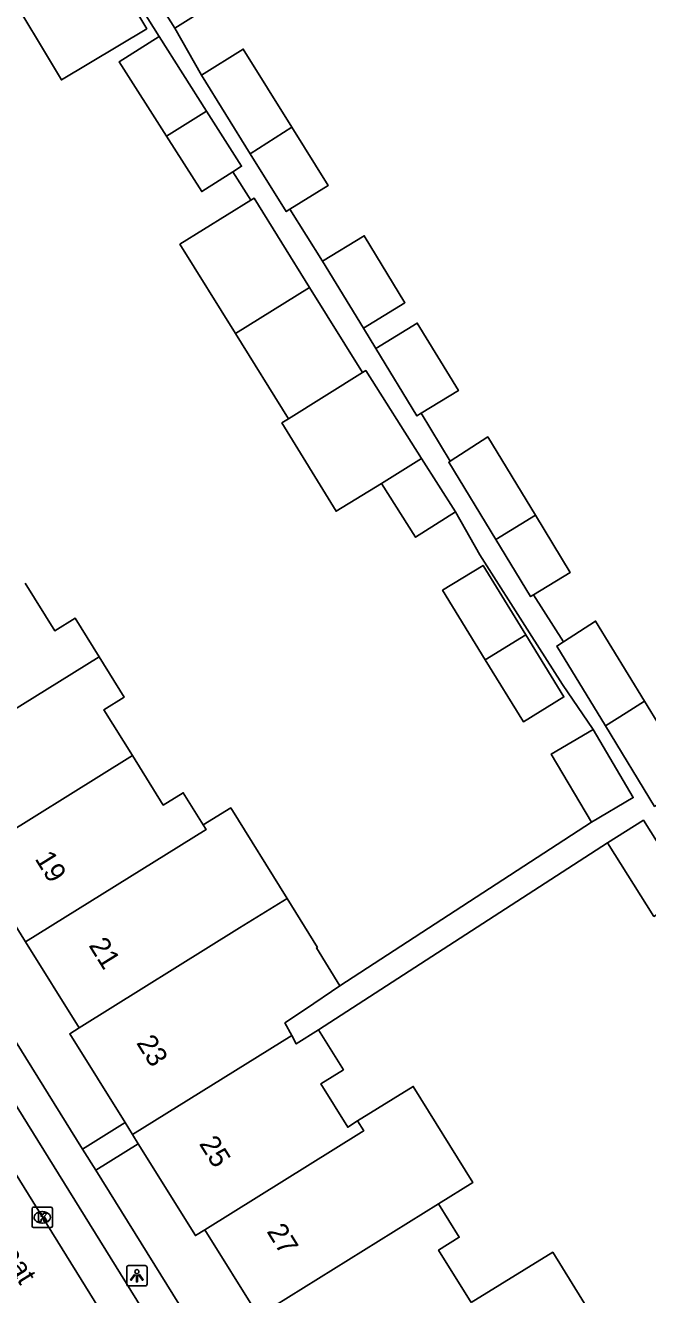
# Model space of a CAD drawing. Extents: x 159280 to 160375, y 384531 to 385872.
# Drawn here: x 159970.5 to 160001.1, y 385098.5 to 385160.9 of the extents above; entities that cross this region are included whole.
import ezdxf

# ---------------------------------------------------------------- set-up
doc = ezdxf.new("R2010")
doc.units = 0
for name, color, linetype in [('IMGEO_Kolk', 7, 'Continuous'), ('IMGEO_Lichtpunt', 7, 'Continuous'), ('IMGEO_Openbare_ruimte_label', 7, 'Continuous'), ('IMGEO_Pand', 7, 'Continuous'), ('IMGEO_Pand_nummerreeks', 7, 'Continuous'), ('IMGEO_Rijbaan_lokaal_open', 7, 'Continuous'), ('IMGEO_Voetpad_open', 7, 'Continuous')]:
    doc.layers.add(name, color=color, linetype=linetype)

msp = doc.modelspace()

# ---------------------------------------------------------------- linework, layer by layer
at = {"layer": 'IMGEO_Kolk'}
for p, q in [((159970.811, 385101.899), (159970.811, 385102.751)), ((159970.886, 385102.825), (159971.738, 385102.825)), ((159971.299, 385102.605), (159971.324, 385102.605)), ((159971.812, 385102.751), (159971.812, 385101.899)), ((159971.738, 385101.825), (159970.886, 385101.825)), ((159971.322, 385102.045), (159971.297, 385102.045))]:
    msp.add_line(p, q, dxfattribs=at)
for points in [[(159970.811, 385101.899), (159970.811, 385102.751)], [(159970.886, 385102.825), (159971.738, 385102.825)], [(159971.132, 385102.525), (159971.255, 385102.525), (159971.255, 385102.374), (159971.385, 385102.525), (159971.549, 385102.525), (159971.403, 385102.374), (159971.556, 385102.125), (159971.404, 385102.125), (159971.319, 385102.289), (159971.255, 385102.222), (159971.255, 385102.125), (159971.132, 385102.125), (159971.132, 385102.525)], [(159971.812, 385102.751), (159971.812, 385101.899)], [(159971.738, 385101.825), (159970.886, 385101.825)]]:
    msp.add_lwpolyline(points, dxfattribs=at)
for centre, start, end in [((159970.888, 385102.749), 91.55205, 178.44795), ((159970.888, 385102.749), 91.55205, 178.44795), ((159971.736, 385102.749), 1.55205, 88.44795), ((159971.736, 385102.749), 1.55205, 88.44795), ((159970.888, 385101.901), 181.55205, 268.44795), ((159970.888, 385101.901), 181.55205, 268.44795), ((159971.736, 385101.901), 271.55205, 358.44795), ((159971.736, 385101.901), 271.55205, 358.44795)]:
    msp.add_arc(centre, 0.0765, start, end, dxfattribs=at)
for centre, major_axis, ratio, start_param, end_param in [((159971.298, 385102.325), (-0.387, 0.002), 0.722429, 4.712389, 7.853982), ((159971.323, 385102.325), (-0.39, 0.002), 0.717154, 1.570796, 4.712389)]:
    msp.add_ellipse(centre, major_axis=major_axis, ratio=ratio, start_param=start_param, end_param=end_param, dxfattribs=at)
at = {"layer": 'IMGEO_Lichtpunt'}
for p, q in [((159976.366, 385099.954), (159975.558, 385099.954)), ((159976.366, 385099.954), (159975.558, 385099.954)), ((159975.464, 385099.859), (159975.464, 385099.052)), ((159975.464, 385099.859), (159975.464, 385099.052)), ((159976.46, 385099.052), (159976.46, 385099.859)), ((159976.46, 385099.052), (159976.46, 385099.859)), ((159975.558, 385098.958), (159976.366, 385098.958)), ((159975.558, 385098.958), (159976.366, 385098.958))]:
    msp.add_line(p, q, dxfattribs=at)
for points in [[(159975.838, 385099.523), (159975.877, 385099.495), (159975.689, 385099.233), (159975.651, 385099.26), (159975.838, 385099.523)], [(159975.94, 385099.475), (159975.987, 385099.475), (159975.987, 385099.153), (159975.94, 385099.153), (159975.94, 385099.475)], [(159976.05, 385099.495), (159976.088, 385099.522), (159976.275, 385099.26), (159976.236, 385099.232), (159976.05, 385099.495)]]:
    msp.add_lwpolyline(points, dxfattribs=at)
msp.add_circle((159975.963, 385099.657), 0.0994, dxfattribs=at)
for centre, start, end in [((159975.558, 385099.859), 90, 180), ((159975.558, 385099.859), 90, 180), ((159976.366, 385099.859), 0, 90), ((159976.366, 385099.859), 0, 90), ((159975.558, 385099.052), 180, 270), ((159975.558, 385099.052), 180, 270), ((159976.366, 385099.052), 270, 0), ((159976.366, 385099.052), 270, 360)]:
    msp.add_arc(centre, 0.0946, start, end, dxfattribs=at)
at = {"layer": 'IMGEO_Pand'}
for points in [[(159973.611, 385165.434), (159969.607, 385163.032), (159969.421, 385162.92), (159972.258, 385158.191), (159976.448, 385160.705), (159973.611, 385165.434)], [(159978.158, 385164.78), (159979.882, 385162.014), (159977.823, 385160.729)], [(159977.823, 385160.729), (159976.114, 385163.47)], [(159977.415, 385155.426), (159975.093, 385159.078), (159977.052, 385160.324)], [(159977.052, 385160.324), (159979.386, 385156.652)], [(159979.134, 385158.415), (159981.193, 385159.7), (159983.579, 385155.873)], [(159981.533, 385154.567), (159979.134, 385158.415)], [(159979.386, 385156.652), (159977.415, 385155.426)], [(159979.386, 385156.652), (159981.105, 385153.948), (159980.681, 385153.678)], [(159983.579, 385155.873), (159981.533, 385154.567)], [(159983.579, 385155.873), (159985.365, 385153.009), (159983.481, 385151.835)], [(159980.681, 385153.678), (159979.146, 385152.703), (159977.415, 385155.426)], [(159981.533, 385154.567), (159983.305, 385151.725), (159983.481, 385151.835)], [(159984.447, 385147.998), (159981.718, 385152.383), (159981.564, 385152.288)], [(159981.564, 385152.288), (159978.075, 385150.117), (159980.803, 385145.733)], [(159987.091, 385146.004), (159989.134, 385147.248), (159987.133, 385150.532), (159985.091, 385149.288)], [(159985.091, 385149.288), (159987.091, 385146.004)], [(159984.447, 385147.998), (159980.803, 385145.733)], [(159987.047, 385143.819), (159984.447, 385147.998)], [(159989.939, 385141.817), (159991.765, 385142.929), (159989.742, 385146.25), (159987.7, 385145.005)], [(159980.803, 385145.733), (159983.411, 385141.542)], [(159987.7, 385145.005), (159989.723, 385141.685), (159989.939, 385141.817)], [(159987.047, 385143.819), (159983.411, 385141.542)], [(159989.956, 385139.59), (159987.205, 385143.917), (159987.047, 385143.819)], [(159983.411, 385141.542), (159983.091, 385141.341), (159985.751, 385137.008), (159987.977, 385138.375)], [(159995.545, 385136.813), (159993.203, 385140.655), (159991.358, 385139.463)], [(159987.977, 385138.375), (159989.956, 385139.59)], [(159989.956, 385139.59), (159991.617, 385136.976)], [(159991.358, 385139.463), (159991.283, 385139.415), (159993.593, 385135.623)], [(159991.617, 385136.976), (159989.658, 385135.731), (159987.977, 385138.375)], [(159995.545, 385136.813), (159993.593, 385135.623)], [(159995.443, 385132.899), (159997.257, 385134.004), (159995.545, 385136.813)], [(159993.593, 385135.623), (159995.304, 385132.814), (159995.443, 385132.899)], [(159995.071, 385130.932), (159992.975, 385134.347), (159990.986, 385133.127), (159993.083, 385129.712)], [(159970.474, 385133.48), (159971.93, 385131.138), (159972.927, 385131.757), (159974.106, 385129.861)], [(159996.933, 385130.599), (159998.504, 385131.614), (160000.904, 385127.68)], [(159993.083, 385129.712), (159995.071, 385130.932)], [(159993.083, 385129.712), (159994.954, 385126.664), (159996.942, 385127.884), (159995.071, 385130.932)], [(159998.988, 385126.46), (159996.596, 385130.381), (159996.933, 385130.599)], [(159974.106, 385129.861), (159965.222, 385124.337)], [(159974.106, 385129.861), (159975.339, 385127.879), (159974.341, 385127.258), (159975.744, 385125.002)], [(160000.904, 385127.68), (160000, 385127.105), (159998.988, 385126.46)], [(160000.904, 385127.68), (160003.305, 385123.743), (160001.587, 385122.631)], [(159998.294, 385121.729), (159996.326, 385125.075), (159998.383, 385126.285)], [(159998.383, 385126.285), (160000.351, 385122.939), (159998.294, 385121.729)], [(160001.587, 385122.631), (160001.398, 385122.509), (159998.988, 385126.46)], [(159975.744, 385125.002), (159967.857, 385120.099)], [(159975.744, 385125.002), (159977.255, 385122.572), (159978.237, 385123.182), (159979.223, 385121.596)], [(159979.223, 385121.596), (159980.573, 385122.436), (159983.339, 385117.987)], [(159999.081, 385120.726), (160000.852, 385121.828), (160003.135, 385118.207)], [(159979.223, 385121.596), (159979.361, 385121.374), (159970.493, 385115.861)], [(160003.135, 385118.207), (160001.364, 385117.105), (159999.081, 385120.726)], [(159967.857, 385120.099), (159970.493, 385115.861)], [(159973.126, 385111.627), (159981.01, 385116.537), (159983.339, 385117.987)], [(159983.339, 385117.987), (159984.831, 385115.586), (159984.781, 385115.555), (159985.937, 385113.697)], [(159970.493, 385115.861), (159973.126, 385111.627)], [(159985.937, 385113.697), (159984.246, 385112.555), (159983.236, 385111.873), (159983.575, 385111.251)], [(159975.384, 385106.978), (159972.668, 385111.342), (159973.126, 385111.627)], [(159975.753, 385106.386), (159983.575, 385111.251)], [(159983.575, 385111.251), (159983.795, 385110.847), (159984.892, 385111.529)], [(159984.892, 385111.529), (159986.109, 385109.572), (159984.998, 385108.881), (159986.321, 385106.754), (159986.81, 385107.058)], [(159986.81, 385107.058), (159989.543, 385108.757), (159992.475, 385104.04), (159990.78, 385102.985)], [(159975.753, 385106.386), (159975.384, 385106.978)], [(159986.81, 385107.058), (159987.109, 385106.577), (159986.995, 385106.505), (159979.298, 385101.719)], [(159976.031, 385105.939), (159975.753, 385106.386)], [(159979.298, 385101.719), (159978.836, 385101.432), (159976.031, 385105.939)], [(159981.933, 385097.482), (159990.78, 385102.985)], [(159990.78, 385102.985), (159991.8, 385101.345), (159990.79, 385100.717), (159992.39, 385098.144)], [(159981.933, 385097.482), (159979.298, 385101.719)], [(159992.39, 385098.144), (159996.396, 385100.61), (159997.825, 385098.313), (159999.092, 385096.276), (159997.541, 385095.311), (159996.118, 385094.426)]]:
    msp.add_lwpolyline(points, dxfattribs=at)
at = {"layer": 'IMGEO_Rijbaan_lokaal_open'}
msp.add_lwpolyline([(159952.114, 385133.314), (159988.714, 385074.276)], dxfattribs=at)
at = {"layer": 'IMGEO_Voetpad_open'}
for points in [[(159977.052, 385160.324), (159974.033, 385165.154), (159973.083, 385166.621), (159972.984, 385166.561), (159972.875, 385166.738)], [(159977.823, 385160.729), (159979.134, 385158.415)], [(159981.564, 385152.288), (159980.681, 385153.678)], [(159973.297, 385105.679), (159944.063, 385152.733)], [(159983.481, 385151.835), (159985.091, 385149.288)], [(159987.091, 385146.004), (159987.7, 385145.005)], [(159989.939, 385141.817), (159991.358, 385139.463)], [(159998.383, 385126.285), (159996.872, 385128.489), (159995.25, 385131.041), (159992.819, 385134.865), (159991.617, 385136.976)], [(159995.443, 385132.899), (159996.933, 385130.599)], [(159985.937, 385113.697), (159998.294, 385121.729)], [(159999.081, 385120.726), (159984.892, 385111.529)], [(159968.75, 385108.052), (159969.569, 385108.561), (159989.166, 385076.972)], [(159975.384, 385106.978), (159973.297, 385105.679)], [(159973.943, 385104.639), (159973.297, 385105.679)], [(159976.031, 385105.939), (159973.943, 385104.639)], [(160002.598, 385058.52), (160000, 385062.7), (159973.943, 385104.639)]]:
    msp.add_lwpolyline(points, dxfattribs=at)

# ---------------------------------------------------------------- texts
at = {"layer": 'IMGEO_Openbare_ruimte_label'}
msp.add_text('Juliusstraat', height=1, rotation=301.79891, dxfattribs=at).set_placement((159966.68, 385104.702))
at = {"layer": 'IMGEO_Pand_nummerreeks'}
for s, rotation, p in [('19', 301.87916, (159970.924, 385119.939)), ('21', 301.87916, (159973.571, 385115.682)), ('23', 301.89635, (159975.912, 385110.897)), ('25', 301.89635, (159978.996, 385105.942)), ('27', 301.87916, (159982.317, 385101.635))]:
    msp.add_text(s, height=1, rotation=rotation, dxfattribs=at).set_placement(p)

doc.saveas('drawing.dxf')
